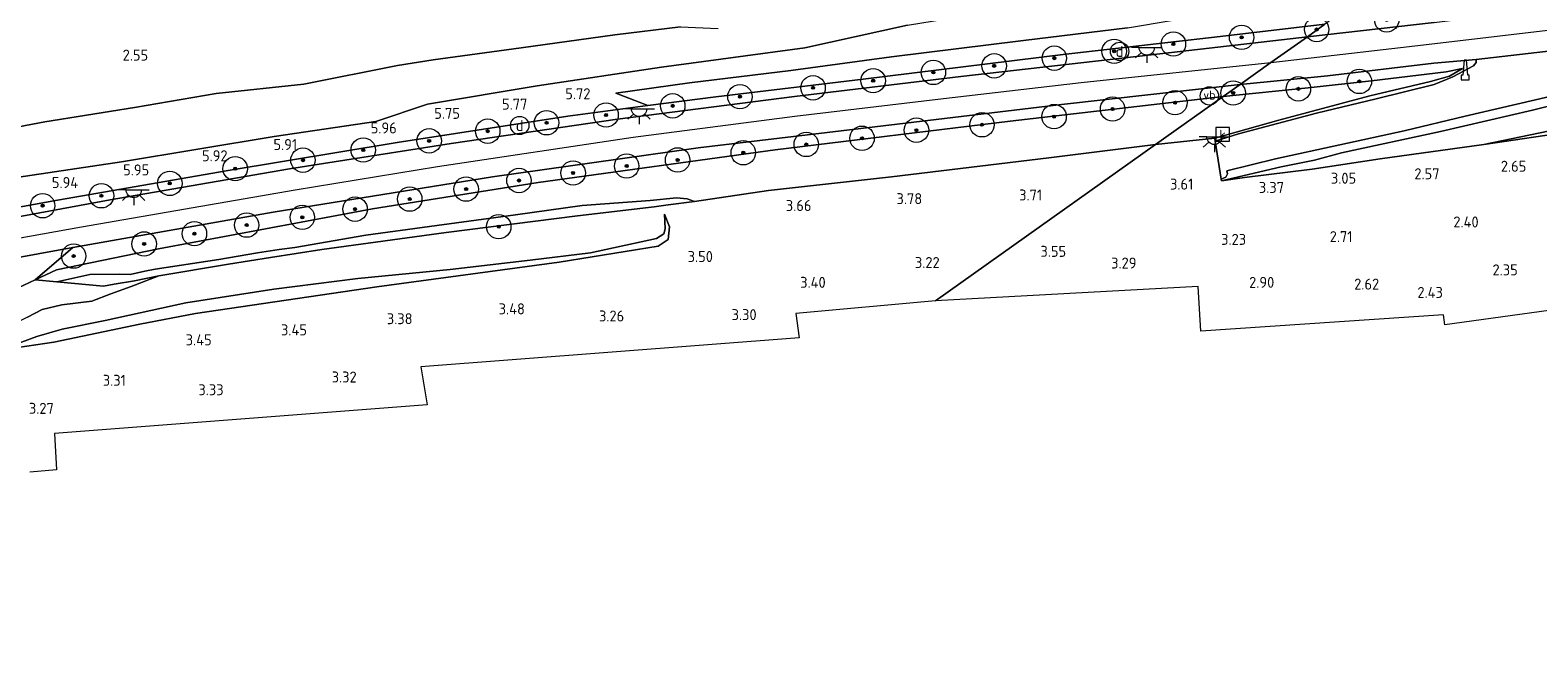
# Model space of a CAD drawing. Extents: x 130905 to 137824, y 412333 to 417928.
# Tile 266 of 313: x 136922 to 137169, y 416294 to 416397. Entities that reach past the tile are written whole.
import ezdxf
from ezdxf.enums import TextEntityAlignment as Align
from ezdxf.lldxf.tags import DXFTag

# ---------------------------------------------------------------- set-up
doc = ezdxf.new("R2010")
doc.units = 0
for name, color, linetype, lineweight in [('B-ME-GR-BOOM-S', 90, 'Continuous', 25), ('B-ME-GR-GRAS-GV', 60, 'Continuous', 13), ('B-ME-GW-TALUD_KRUIN-G', 90, 'Continuous', 18), ('B-ME-GW-TALUD_TEEN-G', 90, 'Continuous', 18), ('B-ME-IE-MEUBILAIR_DIJKPAAL-S', 7, 'Continuous', 25), ('B-ME-IE-MEUBILAIR_WEGMEUBILAIR-S', 7, 'Continuous', 25), ('B-ME-IE-TERREINAFSCHEIDING_DOORGANG-G', 210, 'Continuous', 18), ('B-ME-IE-TERREINAFSCHEIDING_KUNSTMATIG_HEKWERK-G', 20, 'IE-TERREINAFSCHEIDING-KUNSTMATIG', 18), ('B-ME-KG-GRENS_OPNAME-G', 210, 'KG-OPNAME', 18), ('B-ME-KL-ET_LS_OV_LICHTPUNT-S', 190, 'Continuous', 25), ('B-ME-OG-TERREIN_BEDRIJVENTERREIN-GV', 7, 'Continuous', 18), ('B-ME-RI-GWA_KOLK-S', 30, 'Continuous', 25), ('B-ME-VH-VERHARDING_ASFALT-GV', 252, 'Continuous', 18), ('B-ME-VH-VERHARDING_STRAATBAKSTEEN-GV', 252, 'Continuous', 18), ('B-ME-WH-WINTERBED-G', 150, 'WH-WINTERBED', 18), ('X-XX-AL-HOOGTELABEL-S', 7, 'Continuous', 25)]:
    doc.layers.add(name, color=color, linetype=linetype, lineweight=lineweight)
doc.styles.add('NLCS-ISO', font='NLCS-ISO.ttf')
doc.styles.add('NLCS-ISO-ANNOTATIVE-T18', font='NLCS-ISO.ttf', dxfattribs={"height": 1.8})
doc.styles.get("Standard").update_dxf_attribs({"font": 'arial.ttf'})
doc.linetypes.add('IE-TERREINAFSCHEIDING-KUNSTMATIG', pattern='A,4,[82,NLCS.SHX,S=0.75,R=90,X=0,Y=0],4,-2', length=10)
tags = doc.linetypes.add('KG-OPNAME', pattern='A,5.5,-2,["O",Standard,S=1.8,R=0,X=-0.5,Y=-0.9],-2,5.5,-2,[5,NLCS.SHX,S=0.75,R=0,X=0,Y=0],-2', length=19).pattern_tags.tags
tags[6] = DXFTag(74, 10)
tags = doc.linetypes.add('WH-WINTERBED', pattern='A,6,-3.5,["WB",Standard,S=1.8,R=0,X=-1.5,Y=-0.9],-3.5,6,-3.5,6,-3.5,6,-3.5,6,-3.5', length=51).pattern_tags.tags
tags[6] = DXFTag(74, 10)

# ---------------------------------------------------------------- blocks, each defined once
blk = doc.blocks.new('SAL-HOOGTELABEL-SO')
at = {"color": 0, "linetype": 'ByBlock', "lineweight": -2, "style": 'NLCS-ISO-ANNOTATIVE-T18'}
blk.add_attdef('HOOGTE', text='', height=1.8, dxfattribs=at).set_placement((2.79, 0), align=Align.RIGHT)
blk = doc.blocks.new('SIE-WEG_GELEIDECONSTRUCTIE-SO')
at = {"color": 0, "linetype": 'ByBlock', "lineweight": 18}
blk.add_lwpolyline([(0.4, -0.87), (0.2, 1.59), (-0.2, 1.59), (-0.4, -0.87), (-0.65, -0.87), (-0.65, -1.59), (0.65, -1.59), (0.65, -0.87)], close=True, dxfattribs=at)
blk = doc.blocks.new('SGR-BOOM_01-SO')
at = {"linetype": 'ByBlock', "lineweight": 18}
h = blk.add_hatch(color=0, dxfattribs=at)
h.dxf.hatch_style = 1
edge = h.paths.add_edge_path()
edge.add_arc((0, 0), 0.25, 0, 360)
at = {"color": 0, "linetype": 'ByBlock', "lineweight": 18}
for radius in [2, 0.25]:
    blk.add_circle((0, 0), radius, dxfattribs=at)
blk = doc.blocks.new('SIE-DIJKPAAL-SO')
at = {"color": 0, "linetype": 'ByBlock', "lineweight": 18}
blk.add_circle((0, 0), 1.5, dxfattribs=at)
at = {"color": 0, "linetype": 'ByBlock', "lineweight": 18, "style": 'NLCS-ISO'}
blk.add_text('d', height=1.8, dxfattribs=at).set_placement((0, 0), align=Align.MIDDLE_CENTER)
blk = doc.blocks.new('SRI-KOLK-SO')
at = {"color": 0, "linetype": 'ByBlock', "lineweight": 18}
blk.add_lwpolyline([(-1.125, -1.125), (1.125, -1.125), (1.125, 1.125), (-1.125, 1.125)], close=True, dxfattribs=at)
at = {"color": 0, "linetype": 'ByBlock', "lineweight": 18, "style": 'NLCS-ISO'}
blk.add_text('k', height=1.5, dxfattribs=at).set_placement((0, 0), align=Align.MIDDLE_CENTER)
blk = doc.blocks.new('SKL-ET_OV_LICHTPUNT-SO')
at = {"color": 0, "linetype": 'ByBlock', "lineweight": 18}
for points in [[(-1.25, 0), (-2.5, 0)], [(1.25, 0), (2.5, 0)], [(-0.92, -0.85), (-1.83, -1.7)], [(0, -1.25), (0, -2.5)], [(0.92, -0.85), (1.83, -1.7)]]:
    blk.add_lwpolyline(points, dxfattribs=at)
blk.add_lwpolyline([(0, 0), (1.25, 0, -1), (-1.25, 0)], format="xyb", close=True, dxfattribs=at)
blk = doc.blocks.new('SIE-WEG_PAAL_VERKEERSBORD-SO')
at = {"color": 0, "linetype": 'ByBlock', "lineweight": 18}
blk.add_circle((0, 0), 1.5, dxfattribs=at)
at = {"color": 0, "linetype": 'ByBlock', "lineweight": 18, "style": 'NLCS-ISO'}
blk.add_text('vb', height=1.5, dxfattribs=at).set_placement((0, 0.13), align=Align.MIDDLE_CENTER)

msp = doc.modelspace()

# ---------------------------------------------------------------- linework, layer by layer
at = {"layer": 'B-ME-GR-GRAS-GV'}
for points in [[(137033.95, 416386.24, 6.753), (137022.815, 416384.819, 6.725), (137017.571, 416386.86, 5.725), (137029.65, 416388.524, 5.638), (137046.22, 416390.545, 5.613), (137062.737, 416392.795, 5.525), (137084.315, 416395.442, 5.613), (137101.354, 416397.544, 5.55), (137108.874, 416398.77, 5.525), (137127.493, 416402.836, 4.75), (137140.94, 416405.012, 4.65), (137141.647, 416403.768, 5.22), (137133.697, 416398.122, 6.753), (137116.558, 416396.096, 6.772), (137090.842, 416393.158, 6.806), (137058.093, 416389.112, 6.848)], [(136908.713, 416364.577, 7.016), (136892.006, 416361.587, 7.139), (136891.59, 416362.105, 7.128), (136890.923, 416362.934, 7.04), (136900.687, 416364.669, 6.957), (136925.204, 416369.125, 6.927), (136953.771, 416374.117, 6.9), (136981.789, 416378.743, 6.815), (137009.742, 416383.067, 6.77), (137022.815, 416384.819, 6.725), (137033.95, 416386.24, 6.753), (137058.093, 416389.112, 6.848), (137090.842, 416393.158, 6.806), (137116.558, 416396.096, 6.772), (137133.697, 416398.122, 6.753), (137130.829, 416396.086, 6.847), (137107.169, 416393.342, 6.865), (137074.056, 416389.572, 6.855), (137046.829, 416386.271, 6.898), (137017.836, 416382.576, 6.874), (136990.638, 416378.57, 6.873), (136964.157, 416374.454, 6.89), (136934.761, 416369.368, 6.984)], [(137158.025, 416391.318, 6.733), (137154.633, 416389.5, 6.34), (137151.573, 416388.274, 6.178), (137142.103, 416385.925, 5.69), (137132.348, 416383.582, 5.103), (137119.523, 416380.193, 4.273), (137115.748, 416378.986, 4.093), (137115.672, 416379.475, 4.182), (137126.143, 416382.417, 4.686), (137141.08, 416386.398, 5.598), (137150.999, 416388.753, 6.174), (137154.096, 416389.633, 6.387), (137156.217, 416390.877, 6.588), (137153.548, 416390.31, 6.741), (137141.354, 416388.831, 6.819), (137130.978, 416387.707, 6.669), (137117.042, 416386.296, 6.822), (137119.811, 416388.262, 6.821), (137134.102, 416389.671, 6.781), (137151.528, 416391.744, 6.793), (137158.457, 416392.37, 6.845), (137158.47, 416391.868, 6.733)], [(137115.672, 416379.475, 4.182), (137105.948, 416378.418, 4.066), (137117.042, 416386.296, 6.822), (137130.978, 416387.707, 6.669), (137141.354, 416388.831, 6.819), (137153.548, 416390.31, 6.741), (137156.217, 416390.877, 6.588), (137154.096, 416389.633, 6.387), (137150.999, 416388.753, 6.174), (137141.08, 416386.398, 5.598), (137126.143, 416382.417, 4.686)], [(137190.784, 416390.735, 6.264), (137191.645, 416383.248, 2.955), (137188.107, 416384.006, 3.438), (137186.501, 416384.118, 3.6), (137182.552, 416383.458, 3.675), (137171.858, 416380.952, 3.663), (137159.702, 416378.413, 3.675), (137142.724, 416376.095, 3.996), (137131.593, 416374.366, 4.035), (137120.511, 416373.022, 3.93), (137116.756, 416372.48, 3.792), (137126.558, 416374.743, 4.448), (137131.972, 416375.864, 4.581), (137136.389, 416377.055, 4.86), (137152.634, 416380.531, 5.793), (137167.668, 416384.042, 6.189), (137180.489, 416387.191, 6.225), (137186.077, 416388.745, 6.237), (137188.233, 416389.708, 6.294)], [(136925.995, 416357.89, 6.987), (136922.472, 416356.26, 7.112), (136928.652, 416361.557, 6.918), (136961.447, 416367.317, 6.889), (136997.371, 416373.112, 6.889), (137031.042, 416377.872, 6.857), (137060.007, 416381.335, 6.871), (137090.547, 416384.951, 6.811), (137119.811, 416388.262, 6.821), (137117.042, 416386.296, 6.822), (137082.159, 416382.257, 6.869), (137043.673, 416377.529, 6.773), (137004.842, 416372.174, 6.853), (136977.719, 416367.881, 6.851), (136942.718, 416361.353, 6.957)], [(137042.556, 416370.888, 4.07), (137030.465, 416369.075, 4.112), (137029.24, 416369.519, 4.444), (137027.493, 416369.671, 4.576), (137023.184, 416369.229, 4.596), (137012.083, 416368.424, 4.745), (137001.155, 416366.891, 4.914), (136987.056, 416364.993, 5.097), (136976.619, 416363.549, 5.22), (136964.995, 416361.539, 5.409), (136962.449, 416361.21, 5.436), (136958.891, 416360.668, 5.553), (136952.586, 416359.584, 5.562), (136942.155, 416358.029, 5.8), (136940.464, 416357.668, 5.99), (136938.038, 416357.115, 6.148), (136936.25, 416357.174, 6.183), (136931.466, 416357.127, 6.35), (136926.032, 416355.943, 6.438), (136922.472, 416356.26, 7.112), (136925.995, 416357.89, 6.987), (136942.718, 416361.353, 6.957), (136977.719, 416367.881, 6.851), (137004.842, 416372.174, 6.853), (137043.673, 416377.529, 6.773), (137082.159, 416382.257, 6.869), (137117.042, 416386.296, 6.822), (137105.948, 416378.418, 4.066), (137088.466, 416376.249, 4.217), (137062.74, 416373.122, 4.019)], [(137188.107, 416384.006, 3.438), (137191.645, 416383.248, 2.955), (137193.925, 416383.468, 2.76), (137193.495, 416377.364, 2.481), (137192.508, 416378.405, 2.532), (137192.142, 416382.954, 2.957), (137187.31, 416383.737, 3.382), (137183.052, 416381.886, 3.307), (137174.539, 416380.614, 3.66), (137159.702, 416378.413, 3.675), (137171.858, 416380.952, 3.663), (137182.552, 416383.458, 3.675), (137186.501, 416384.118, 3.6)], [(136954.169, 416358.849, 5.556), (136942.731, 416356.892, 5.841), (136938.736, 416356.096, 6.117), (136935.423, 416355.569, 6.169), (136933.694, 416355.244, 6.162), (136926.032, 416355.943, 6.438), (136931.466, 416357.127, 6.35), (136936.25, 416357.174, 6.183), (136938.038, 416357.115, 6.148), (136940.464, 416357.668, 5.99), (136942.155, 416358.029, 5.8), (136952.586, 416359.584, 5.562), (136958.891, 416360.668, 5.553), (136962.449, 416361.21, 5.436), (136964.995, 416361.539, 5.409), (136976.619, 416363.549, 5.22), (136987.056, 416364.993, 5.097), (137001.155, 416366.891, 4.914), (137012.083, 416368.424, 4.745), (137023.184, 416369.229, 4.596), (137027.493, 416369.671, 4.576), (137029.24, 416369.519, 4.444), (137030.465, 416369.075, 4.112), (137026.157, 416368.525, 4.445), (137023.868, 416368.2, 4.541), (137011.282, 416366.752, 4.706), (136989.809, 416364.019, 4.982), (136969.449, 416361.217, 5.229), (136961.044, 416359.909, 5.489)]]:
    msp.add_polyline3d(points, close=True, dxfattribs=at)
for points in [[(137101.354, 416397.544, 5.55), (137084.315, 416395.442, 5.613), (137062.737, 416392.795, 5.525), (137046.22, 416390.545, 5.613), (137029.65, 416388.524, 5.638), (137017.571, 416386.86, 5.725), (137022.815, 416384.819, 6.725), (137009.742, 416383.067, 6.77), (136981.789, 416378.743, 6.815), (136953.771, 416374.117, 6.9), (136925.204, 416369.125, 6.927), (136900.687, 416364.669, 6.957)], [(137028.19, 416397.705, 2.959), (137017.418, 416396.376, 2.859), (137002.067, 416394.284, 2.846), (136987.65, 416392.293, 2.884), (136981.83, 416391.367, 2.901), (136966.492, 416388.319, 3.001), (136952.144, 416386.769, 2.901), (136938.769, 416384.509, 2.906), (136924.054, 416382.156, 2.834), (136907.4, 416378.989, 2.78)], [(136907.4, 416378.989, 2.78), (136924.054, 416382.156, 2.834), (136938.769, 416384.509, 2.906), (136952.144, 416386.769, 2.901), (136966.492, 416388.319, 3.001), (136981.83, 416391.367, 2.901), (136987.65, 416392.293, 2.884), (137002.067, 416394.284, 2.846), (137017.418, 416396.376, 2.859), (137028.19, 416397.705, 2.959)], [(136917.278, 416372.71, 5.271), (136936.627, 416375.56, 5.396), (136961.609, 416379.737, 5.446), (136978.279, 416382.172, 5.584), (136986.725, 416385.023, 5.121), (137004.694, 416388.018, 4.909), (137025.071, 416391.107, 4.946), (137048.526, 416394.247, 4.696), (137065.37, 416397.95, 4.709)], [(137065.37, 416397.95, 4.709), (137048.526, 416394.247, 4.696), (137025.071, 416391.107, 4.946), (137004.694, 416388.018, 4.909), (136986.725, 416385.023, 5.121), (136978.279, 416382.172, 5.584), (136961.609, 416379.737, 5.446), (136936.627, 416375.56, 5.396), (136917.278, 416372.71, 5.271)], [(137151.597, 416398.391, 6.847), (137130.829, 416396.086, 6.847), (137133.697, 416398.122, 6.753)], [(137180.489, 416387.191, 6.225), (137167.668, 416384.042, 6.189), (137152.634, 416380.531, 5.793), (137136.389, 416377.055, 4.86), (137131.972, 416375.864, 4.581), (137126.558, 416374.743, 4.448), (137116.756, 416372.48, 3.792), (137116.712, 416372.766, 3.808), (137117.5, 416373.052, 3.864), (137117.72, 416373.647, 3.87), (137117.615, 416374.105, 3.883), (137125.583, 416376.052, 4.52), (137136.159, 416378.389, 5.12), (137146.665, 416380.637, 5.708), (137156.662, 416383.067, 6.27), (137170.518, 416386.284, 6.62)]]:
    msp.add_polyline3d(points, dxfattribs=at)
at = {"layer": 'B-ME-GW-TALUD_KRUIN-G'}
for points in [[(136887.462, 416367.236, 5.212), (136900.261, 416369.577, 5.346), (136917.278, 416372.71, 5.271), (136936.627, 416375.56, 5.396), (136961.609, 416379.737, 5.446), (136978.279, 416382.172, 5.584), (136986.725, 416385.023, 5.121), (137004.694, 416388.018, 4.909), (137025.071, 416391.107, 4.946), (137048.526, 416394.247, 4.696), (137065.37, 416397.95, 4.709), (137077.765, 416399.965, 4.584), (137090.785, 416401.91, 4.509), (137102.927, 416403.484, 4.229), (137126.751, 416408.523, 3.597)], [(137022.815, 416384.819, 6.725), (137033.95, 416386.24, 6.753), (137058.093, 416389.112, 6.848), (137090.842, 416393.158, 6.806), (137116.558, 416396.096, 6.772), (137133.697, 416398.122, 6.753)], [(137117.042, 416386.296, 6.822), (137130.978, 416387.707, 6.669), (137141.354, 416388.831, 6.819), (137153.548, 416390.31, 6.741), (137156.217, 416390.877, 6.588)], [(137131.972, 416375.864, 4.581), (137136.389, 416377.055, 4.86), (137152.634, 416380.531, 5.793), (137167.668, 416384.042, 6.189), (137180.489, 416387.191, 6.225), (137186.077, 416388.745, 6.237), (137188.233, 416389.708, 6.294), (137190.784, 416390.735, 6.264)], [(137017.571, 416386.86, 5.725), (137022.815, 416384.819, 6.725)], [(136942.718, 416361.353, 6.957), (136977.719, 416367.881, 6.851), (137004.842, 416372.174, 6.853), (137043.673, 416377.529, 6.773), (137082.159, 416382.257, 6.869), (137117.042, 416386.296, 6.822)], [(137131.972, 416375.864, 4.581), (137126.558, 416374.743, 4.448), (137116.756, 416372.48, 3.792)], [(137025.55, 416366.999, 4.07), (137025.682, 416364.616, 4.197), (137025.437, 416363.766, 4.222), (137024.235, 416363.026, 4.222), (137013.431, 416360.693, 4.297), (137003.557, 416359.482, 4.397), (136990.468, 416357.926, 4.547), (136975.328, 416356.494, 4.847), (136961.561, 416354.721, 4.947), (136947.19, 416352.494, 5.01), (136933.962, 416349.617, 5.017), (136926.926, 416348.163, 4.638), (136922.768, 416346.996, 4.326), (136916.645, 416344.733, 3.813)], [(136922.472, 416356.26, 7.112), (136925.995, 416357.89, 6.987), (136942.718, 416361.353, 6.957)], [(136933.694, 416355.244, 6.162), (136926.032, 416355.943, 6.438), (136922.472, 416356.26, 7.112), (136913.139, 416351.895, 7.162), (136903.257, 416347.607, 6.691)]]:
    msp.add_polyline3d(points, dxfattribs=at)
at = {"layer": 'B-ME-GW-TALUD_TEEN-G'}
for points in [[(137017.571, 416386.86, 5.725), (137029.65, 416388.524, 5.638), (137046.22, 416390.545, 5.613), (137062.737, 416392.795, 5.525), (137084.315, 416395.442, 5.613), (137101.354, 416397.544, 5.55), (137108.874, 416398.77, 5.525), (137127.493, 416402.836, 4.75), (137140.94, 416405.012, 4.65), (137143.76, 416405.298, 4.65)], [(136952.144, 416386.769, 2.901), (136966.492, 416388.319, 3.001), (136981.83, 416391.367, 2.901), (136987.65, 416392.293, 2.884), (137002.067, 416394.284, 2.846), (137017.418, 416396.376, 2.859), (137028.19, 416397.705, 2.959), (137034.328, 416397.43, 3.321)], [(137156.217, 416390.877, 6.588), (137154.096, 416389.633, 6.387), (137150.999, 416388.753, 6.174), (137141.08, 416386.398, 5.598), (137126.143, 416382.417, 4.686), (137115.672, 416379.475, 4.182)], [(136881.38, 416374.793, 2.75), (136893.53, 416376.828, 2.705), (136907.4, 416378.989, 2.78), (136924.054, 416382.156, 2.834), (136938.769, 416384.509, 2.906), (136952.144, 416386.769, 2.901)], [(137159.702, 416378.413, 3.675), (137171.858, 416380.952, 3.663), (137182.552, 416383.458, 3.675), (137186.501, 416384.118, 3.6), (137188.107, 416384.006, 3.438), (137191.645, 416383.248, 2.955)], [(137115.672, 416379.475, 4.182), (137105.948, 416378.418, 4.066)], [(137105.948, 416378.418, 4.066), (137088.466, 416376.249, 4.217), (137062.74, 416373.122, 4.019), (137042.556, 416370.888, 4.07), (137030.465, 416369.075, 4.112)], [(137116.756, 416372.48, 3.792), (137120.511, 416373.022, 3.93), (137131.593, 416374.366, 4.035), (137142.724, 416376.095, 3.996), (137159.702, 416378.413, 3.675)], [(137030.465, 416369.075, 4.112), (137029.24, 416369.519, 4.444), (137027.493, 416369.671, 4.576), (137023.184, 416369.229, 4.596), (137012.083, 416368.424, 4.745), (137001.155, 416366.891, 4.914), (136987.056, 416364.993, 5.097), (136976.619, 416363.549, 5.22), (136964.995, 416361.539, 5.409), (136962.449, 416361.21, 5.436), (136958.891, 416360.668, 5.553), (136952.586, 416359.584, 5.562), (136942.155, 416358.029, 5.8), (136940.464, 416357.668, 5.99), (136938.038, 416357.115, 6.148), (136936.25, 416357.174, 6.183)], [(137025.55, 416366.999, 4.07), (137026.363, 416364.953, 3.758), (137026.145, 416362.845, 3.545), (137024.536, 416361.773, 3.658), (137008.283, 416359.143, 3.669)], [(136933.694, 416355.244, 6.162), (136935.423, 416355.569, 6.169), (136938.736, 416356.096, 6.117), (136942.731, 416356.892, 5.841), (136938.229, 416355.156, 5.608), (136934.904, 416353.957, 5.308), (136931.772, 416352.765, 5.183), (136926.851, 416352.14, 5.083), (136923.661, 416351.371, 5.033), (136921.225, 416350.14, 4.97), (136917.021, 416347.992, 4.32), (136910.288, 416344.482, 3.961), (136906.753, 416343.263, 3.939)], [(136925.529, 416346.04, 3.688), (136939.625, 416348.976, 3.795), (136948.774, 416350.756, 3.745), (136978.452, 416355.111, 3.707), (137008.283, 416359.143, 3.669)], [(136926.032, 416355.943, 6.438), (136931.466, 416357.127, 6.35), (136936.25, 416357.174, 6.183)], [(136925.529, 416346.04, 3.688), (136916.645, 416344.733, 3.813)]]:
    msp.add_polyline3d(points, dxfattribs=at)
at = {"layer": 'B-ME-IE-TERREINAFSCHEIDING_DOORGANG-G'}
msp.add_polyline3d([(137116.756, 416372.48, 3.792), (137116.712, 416372.766, 3.808), (137115.748, 416378.986, 4.093), (137115.672, 416379.475, 4.182)], dxfattribs=at)
at = {"layer": 'B-ME-IE-TERREINAFSCHEIDING_KUNSTMATIG_HEKWERK-G'}
for points in [[(137022.815, 416384.819, 6.725), (137009.742, 416383.067, 6.77), (136981.789, 416378.743, 6.815), (136953.771, 416374.117, 6.9), (136925.204, 416369.125, 6.927), (136900.687, 416364.669, 6.957), (136890.923, 416362.934, 7.04)], [(137159.702, 416378.413, 3.675), (137174.539, 416380.614, 3.66), (137183.052, 416381.886, 3.307), (137187.486, 416382.531, 2.982), (137192.508, 416378.405, 2.532), (137193.495, 416377.364, 2.481), (137198.001, 416373.128, 2.487), (137207.26, 416368.101, 2.334)], [(137030.465, 416369.075, 4.112), (137026.157, 416368.525, 4.445), (137023.868, 416368.2, 4.541), (137011.282, 416366.752, 4.706), (136989.809, 416364.019, 4.982), (136969.449, 416361.217, 5.229), (136961.044, 416359.909, 5.489), (136954.169, 416358.849, 5.556), (136942.731, 416356.892, 5.841)]]:
    msp.add_polyline3d(points, dxfattribs=at)
at = {"layer": 'B-ME-KG-GRENS_OPNAME-G'}
for points in [[(137168.802, 416351.005, 2.277), (137153.316, 416348.859, 2.322), (137153.116, 416350.511, 2.322), (137113.355, 416347.86, 2.628), (137112.935, 416355.172, 3.249), (137069.91, 416352.829, 3.447)], [(137069.91, 416352.829, 3.447), (137047.039, 416350.748, 3.418), (137047.583, 416346.746, 3.487), (136985.665, 416342.033, 3.435), (136986.67, 416335.778, 3.431), (136925.682, 416331.104, 3.377), (136925.971, 416325.11, 3.584), (136921.63, 416324.774, 3.584)]]:
    msp.add_polyline3d(points, dxfattribs=at)
at = {"layer": 'B-ME-OG-TERREIN_BEDRIJVENTERREIN-GV'}
for points in [[(137198.001, 416373.128, 2.487), (137207.26, 416368.101, 2.334), (137201.25, 416354.419, 2.31), (137187.986, 416353.664, 2.499), (137168.802, 416351.005, 2.277), (137153.316, 416348.859, 2.322), (137153.116, 416350.511, 2.322), (137113.355, 416347.86, 2.628), (137112.935, 416355.172, 3.249), (137069.91, 416352.829, 3.447), (137105.948, 416378.418, 4.066), (137115.672, 416379.475, 4.182), (137115.748, 416378.986, 4.093), (137116.712, 416372.766, 3.808), (137116.756, 416372.48, 3.792), (137120.511, 416373.022, 3.93), (137131.593, 416374.366, 4.035), (137142.724, 416376.095, 3.996), (137159.702, 416378.413, 3.675), (137174.539, 416380.614, 3.66), (137183.052, 416381.886, 3.307), (137187.486, 416382.531, 2.982), (137192.508, 416378.405, 2.532), (137193.495, 416377.364, 2.481)], [(136925.529, 416346.04, 3.688), (136916.645, 416344.733, 3.813), (136922.768, 416346.996, 4.326), (136926.926, 416348.163, 4.638), (136933.962, 416349.617, 5.017), (136947.19, 416352.494, 5.01), (136961.561, 416354.721, 4.947), (136975.328, 416356.494, 4.847), (136990.468, 416357.926, 4.547), (137003.557, 416359.482, 4.397), (137013.431, 416360.693, 4.297), (137024.235, 416363.026, 4.222), (137025.437, 416363.766, 4.222), (137025.682, 416364.616, 4.197), (137025.55, 416366.999, 4.07), (137026.363, 416364.953, 3.758), (137026.145, 416362.845, 3.545), (137024.536, 416361.773, 3.658), (137008.283, 416359.143, 3.669), (136978.452, 416355.111, 3.707), (136948.774, 416350.756, 3.745), (136939.625, 416348.976, 3.795)], [(136922.768, 416346.996, 4.326), (136916.645, 416344.733, 3.813), (136925.529, 416346.04, 3.688), (136939.625, 416348.976, 3.795), (136948.774, 416350.756, 3.745), (136978.452, 416355.111, 3.707), (137008.283, 416359.143, 3.669), (137024.536, 416361.773, 3.658), (137026.145, 416362.845, 3.545), (137026.363, 416364.953, 3.758), (137025.55, 416366.999, 4.07), (137025.682, 416364.616, 4.197), (137025.437, 416363.766, 4.222), (137024.235, 416363.026, 4.222), (137013.431, 416360.693, 4.297), (137003.557, 416359.482, 4.397), (136990.468, 416357.926, 4.547), (136975.328, 416356.494, 4.847), (136961.561, 416354.721, 4.947), (136947.19, 416352.494, 5.01), (136933.962, 416349.617, 5.017), (136926.926, 416348.163, 4.638)], [(136942.731, 416356.892, 5.841), (136938.229, 416355.156, 5.608), (136934.904, 416353.957, 5.308), (136931.772, 416352.765, 5.183), (136926.851, 416352.14, 5.083), (136923.661, 416351.371, 5.033), (136921.225, 416350.14, 4.97), (136917.021, 416347.992, 4.32), (136910.288, 416344.482, 3.961), (136906.753, 416343.263, 3.939), (136903.257, 416347.607, 6.691), (136913.139, 416351.895, 7.162), (136922.472, 416356.26, 7.112), (136926.032, 416355.943, 6.438), (136933.694, 416355.244, 6.162), (136935.423, 416355.569, 6.169), (136938.736, 416356.096, 6.117)]]:
    msp.add_polyline3d(points, close=True, dxfattribs=at)
msp.add_polyline3d([(136921.225, 416350.14, 4.97), (136923.661, 416351.371, 5.033), (136926.851, 416352.14, 5.083), (136931.772, 416352.765, 5.183), (136934.904, 416353.957, 5.308), (136938.229, 416355.156, 5.608), (136942.731, 416356.892, 5.841), (136954.169, 416358.849, 5.556), (136961.044, 416359.909, 5.489), (136969.449, 416361.217, 5.229), (136989.809, 416364.019, 4.982), (137011.282, 416366.752, 4.706), (137023.868, 416368.2, 4.541), (137026.157, 416368.525, 4.445), (137030.465, 416369.075, 4.112), (137042.556, 416370.888, 4.07), (137062.74, 416373.122, 4.019), (137088.466, 416376.249, 4.217), (137105.948, 416378.418, 4.066), (137069.91, 416352.829, 3.447), (137047.039, 416350.748, 3.418), (137047.583, 416346.746, 3.487), (136985.665, 416342.033, 3.435), (136986.67, 416335.778, 3.431), (136925.682, 416331.104, 3.377), (136925.971, 416325.11, 3.584), (136921.63, 416324.774, 3.584)], dxfattribs=at)
at = {"layer": 'B-ME-VH-VERHARDING_ASFALT-GV'}
msp.add_polyline3d([(137184.483, 416395.339, 6.72), (137158.457, 416392.37, 6.845), (137151.528, 416391.744, 6.793), (137134.102, 416389.671, 6.781), (137119.811, 416388.262, 6.821), (137124.844, 416391.836, 6.833), (137130.829, 416396.086, 6.847), (137151.597, 416398.391, 6.847), (137159.526, 416399.375, 6.814), (137160.06, 416400.316, 6.811), (137161.852, 416400.959, 6.754), (137163.596, 416402, 6.691), (137165.018, 416403.096, 6.688), (137165.877, 416405.251, 6.703), (137166.353, 416407.511, 6.667), (137166.761, 416411.111, 6.538), (137166.912, 416413.963, 6.427), (137166.748, 416414.795, 6.385), (137165.877, 416415.598, 6.316), (137164.026, 416416.548, 6.166), (137161.123, 416417.597, 5.881), (137170.217, 416424.055, 6.127)], dxfattribs=at)
msp.add_polyline3d([(136899.83, 416356.321, 7.013), (136896.854, 416355.564, 7.154), (136894.438, 416358.566, 7.147), (136892.006, 416361.587, 7.139), (136908.713, 416364.577, 7.016), (136934.761, 416369.368, 6.984), (136964.157, 416374.454, 6.89), (136990.638, 416378.57, 6.873), (137017.836, 416382.576, 6.874), (137046.829, 416386.271, 6.898), (137074.056, 416389.572, 6.855), (137107.169, 416393.342, 6.865), (137130.829, 416396.086, 6.847), (137124.844, 416391.836, 6.833), (137119.811, 416388.262, 6.821), (137090.547, 416384.951, 6.811), (137060.007, 416381.335, 6.871), (137031.042, 416377.872, 6.857), (136997.371, 416373.112, 6.889), (136961.447, 416367.317, 6.889), (136928.652, 416361.557, 6.918), (136905.314, 416357.308, 6.943)], close=True, dxfattribs=at)
at = {"layer": 'B-ME-VH-VERHARDING_STRAATBAKSTEEN-GV'}
for points in [[(137117.5, 416373.052, 3.864), (137116.712, 416372.766, 3.808), (137115.748, 416378.986, 4.093), (137119.523, 416380.193, 4.273), (137132.348, 416383.582, 5.103), (137142.103, 416385.925, 5.69), (137151.573, 416388.274, 6.178), (137154.633, 416389.5, 6.34), (137158.025, 416391.318, 6.733), (137158.47, 416391.868, 6.733), (137158.457, 416392.37, 6.845), (137184.483, 416395.339, 6.72), (137184.215, 416390.074, 6.695), (137180.903, 416388.728, 6.658), (137170.518, 416386.284, 6.62), (137156.662, 416383.067, 6.27), (137146.665, 416380.637, 5.708), (137136.159, 416378.389, 5.12), (137125.583, 416376.052, 4.52), (137117.615, 416374.105, 3.883), (137117.72, 416373.647, 3.87)], [(136913.139, 416351.895, 7.162), (136903.257, 416347.607, 6.691), (136900.191, 416351.417, 6.429), (136905.699, 416353.796, 6.943), (136906.306, 416354.364, 6.943), (136906.315, 416355.242, 6.943), (136905.314, 416357.308, 6.943), (136928.652, 416361.557, 6.918), (136922.472, 416356.26, 7.112)]]:
    msp.add_polyline3d(points, close=True, dxfattribs=at)
at = {"layer": 'B-ME-WH-WINTERBED-G'}
for points in [[(137124.844, 416391.836, 6.833), (137149.834, 416394.759, 6.853), (137174.824, 416397.683, 6.872), (137209.863, 416401.512, 6.98), (137229.742, 416401.515, 7.145), (137250.053, 416396.52, 7.211), (137275.035, 416385.537, 7.186), (137300.018, 416374.555, 7.16), (137324.98, 416368.028, 7.064), (137349.943, 416361.501, 6.968), (137372.87, 416354.887, 6.483), (137390.851, 416346.981, 6.651), (137414.525, 416331.361, 6.052), (137415.785, 416327.879, 5.971), (137415.938, 416327.069, 6.03), (137423.113, 416323.148, 6.348), (137431.069, 416321.32, 6.36), (137435.298, 416319.58, 6.51), (137463.027, 416301.416, 6.659), (137474.683, 416294.009, 8.163)], [(136894.438, 416358.566, 7.147), (136930.059, 416364.958, 6.978), (136965.063, 416370.999, 6.919), (136988.374, 416374.838, 6.919), (137020.399, 416379.608, 6.886), (137046.875, 416383.04, 6.913), (137070.32, 416385.845, 6.878), (137093.791, 416388.583, 6.886), (137124.844, 416391.836, 6.833)]]:
    msp.add_polyline3d(points, dxfattribs=at)

# ---------------------------------------------------------------- block references
at = {"layer": 'B-ME-GR-BOOM-S'}
for p in [(137132.348, 416397.264, 6.747), (137143.821, 416398.842, 6.672), (137108.893, 416394.883, 6.797), (137120.06, 416395.976, 6.697), (137089.386, 416392.569, 6.884), (137099.185, 416393.691, 6.847), (137069.582, 416390.227, 6.86), (137079.539, 416391.311, 6.86), (137049.888, 416387.712, 6.834), (137059.722, 416388.878, 6.934), (137129.365, 416387.545, 6.572), (137139.348, 416388.754, 6.584), (137026.904, 416384.762, 6.897), (137037.908, 416386.258, 6.81), (137109.154, 416385.282, 6.684), (137118.677, 416386.866, 6.647), (137006.235, 416381.982, 6.872), (137015.991, 416383.253, 6.91), (137089.351, 416382.997, 6.522), (137098.924, 416384.238, 6.572), (136996.614, 416380.605, 6.86), (137066.812, 416380.768, 6.722), (137077.541, 416381.654, 6.597), (136976.217, 416377.519, 6.868), (136987.012, 416379.02, 6.856), (137038.455, 416377.075, 6.772), (137048.761, 416378.437, 6.772), (137057.906, 416379.447, 6.672), (136966.343, 416375.859, 6.806), (137019.362, 416374.901, 6.722), (137027.697, 416375.893, 6.722), (136955.252, 416374.466, 6.89), (137001.718, 416372.527, 6.822), (137010.589, 416373.758, 6.672), (136933.351, 416370.026, 6.943), (136944.542, 416372.052, 6.918), (136993.071, 416371.119, 6.684), (136923.718, 416368.395, 6.88), (136974.887, 416367.83, 6.834), (136983.837, 416369.478, 6.759), (136957.132, 416365.222, 7.009), (136966.242, 416366.495, 6.946), (136998.409, 416364.971, 4.519), (136948.576, 416363.816, 7.009), (136928.796, 416360.143, 6.822), (136940.344, 416362.14, 6.934)]:
    msp.add_blockref('SGR-BOOM_01-SO', p, dxfattribs=at)
at = {"layer": 'B-ME-IE-MEUBILAIR_DIJKPAAL-S'}
for p in [(137100.074, 416393.679, 6.97), (137001.843, 416381.536, 6.87)]:
    msp.add_blockref('SIE-DIJKPAAL-SO', p, dxfattribs=at)
at = {"layer": 'B-ME-IE-MEUBILAIR_WEGMEUBILAIR-S'}
for name, p in [('SIE-WEG_GELEIDECONSTRUCTIE-SO', (137156.678, 416390.626, 6.74)), ('SIE-WEG_PAAL_VERKEERSBORD-SO', (137114.787, 416386.385, 6.572))]:
    msp.add_blockref(name, p, dxfattribs=at)
at = {"layer": 'B-ME-KL-ET_LS_OV_LICHTPUNT-S'}
for p in [(137104.532, 416394.316, 6.854), (137021.388, 416384.253, 6.879), (137115.597, 416379.669, 4.272), (136938.638, 416370.976, 6.989)]:
    msp.add_blockref('SKL-ET_OV_LICHTPUNT-SO', p, dxfattribs=at)
at = {"layer": 'B-ME-RI-GWA_KOLK-S'}
msp.add_blockref('SRI-KOLK-SO', (137116.951, 416380.084, 4.032), dxfattribs=at)
at = {"layer": 'X-XX-AL-HOOGTELABEL-S'}
for p, values in [((136938.208, 416392.167, 2.548), {'HOOGTE': '2.55'}), ((137010.643, 416385.84, 5.724), {'HOOGTE': '5.72'}), ((136989.266, 416382.628, 5.748), {'HOOGTE': '5.75'}), ((137000.312, 416384.134, 5.774), {'HOOGTE': '5.77'}), ((136978.919, 416380.238, 5.961), {'HOOGTE': '5.96'}), ((136962.608, 416377.521, 5.911), {'HOOGTE': '5.91'}), ((136951.212, 416375.68, 5.924), {'HOOGTE': '5.92'}), ((136938.379, 416373.36, 5.948), {'HOOGTE': '5.95'}), ((137149.685, 416372.727, 2.57), {'HOOGTE': '2.57'}), ((137163.889, 416373.964, 2.645), {'HOOGTE': '2.65'}), ((136926.749, 416371.297, 5.936), {'HOOGTE': '5.94'}), ((137109.363, 416371.035, 3.608), {'HOOGTE': '3.61'}), ((137124.214, 416370.491, 3.37), {'HOOGTE': '3.37'}), ((137136.028, 416372.004, 3.045), {'HOOGTE': '3.05'}), ((137046.829, 416367.531, 3.658), {'HOOGTE': '3.66'}), ((137064.962, 416368.653, 3.782), {'HOOGTE': '3.78'}), ((137084.608, 416369.251, 3.708), {'HOOGTE': '3.71'}), ((137156.082, 416364.84, 2.395), {'HOOGTE': '2.40'}), ((137135.432, 416362.435, 2.708), {'HOOGTE': '2.71'}), ((137088.536, 416360.023, 3.545), {'HOOGTE': '3.55'}), ((137118.005, 416361.983, 3.232), {'HOOGTE': '3.23'}), ((137030.692, 416359.174, 3.495), {'HOOGTE': '3.50'}), ((137067.828, 416358.191, 3.22), {'HOOGTE': '3.22'}), ((137100.048, 416358.105, 3.287), {'HOOGTE': '3.29'}), ((137049.16, 416354.944, 3.4), {'HOOGTE': '3.40'}), ((137162.49, 416356.986, 2.345), {'HOOGTE': '2.35'}), ((137122.617, 416354.942, 2.895), {'HOOGTE': '2.90'}), ((137139.801, 416354.657, 2.62), {'HOOGTE': '2.62'}), ((137150.229, 416353.298, 2.432), {'HOOGTE': '2.43'}), ((136999.903, 416350.603, 3.478), {'HOOGTE': '3.48'}), ((136981.506, 416348.988, 3.382), {'HOOGTE': '3.38'}), ((137016.166, 416349.433, 3.258), {'HOOGTE': '3.26'}), ((137037.848, 416349.66, 3.295), {'HOOGTE': '3.30'}), ((136948.61, 416345.527, 3.447), {'HOOGTE': '3.45'}), ((136964.212, 416347.162, 3.445), {'HOOGTE': '3.45'}), ((136934.557, 416338.897, 3.308), {'HOOGTE': '3.31'}), ((136972.357, 416339.439, 3.32), {'HOOGTE': '3.32'}), ((136950.562, 416337.354, 3.332), {'HOOGTE': '3.33'}), ((136922.766, 416334.305, 3.27), {'HOOGTE': '3.27'})]:
    msp.add_blockref('SAL-HOOGTELABEL-SO', p, dxfattribs=at).add_auto_attribs(values)

doc.saveas('drawing.dxf')
